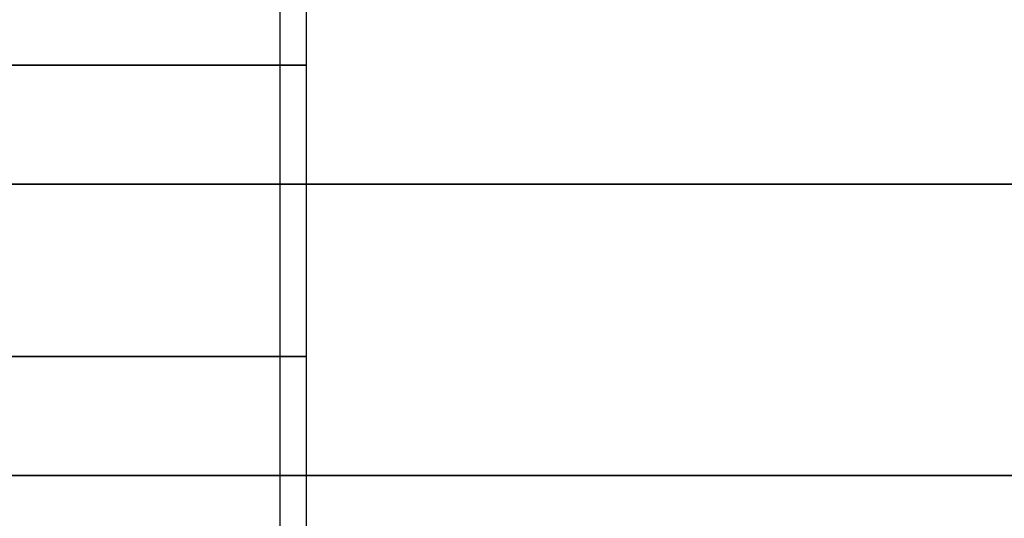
# Model space of a CAD drawing. Header units: millimetres. Extents: x 0 to 322, y -110 to 60.
# Tile 586 of 656: x 286.189 to 288.048, y -91.881 to -90.939. Entities that reach past the tile are written whole.
import ezdxf

# ---------------------------------------------------------------- set-up
doc = ezdxf.new("R2010")
doc.units = ezdxf.units.MM
doc.layers.add('Layer 01', color=18, linetype='Continuous', true_color=0x000000)

msp = doc.modelspace()

# ---------------------------------------------------------------- linework, layer by layer
at = {"layer": 'Layer 01'}
for p, q in [((286.68, -89.25, 24.06), (286.68, -102.6, 24.06)), ((286.68, -89.25, 12.94), (286.68, -102.6, 12.94)), ((286.73, -92.7, 12.94), (286.73, -89.35, 12.94)), ((286.73, -92.7, 24.06), (286.73, -90.45, 24.06))]:
    msp.add_line(p, q, dxfattribs=at)
at = {"layer": 'Layer 01', "extrusion": (0, 1, 0)}
for centre, radius, start, end in [((-285.93, 12.94, -91.025), 0.8, 90, 270), ((-290.5, 18.5, -91.25), 11.25, 270, 90), ((-285.93, 24.06, -91.575), 0.8, 90, 270), ((-290.5, 18.5, -91.8), 11.25, 270, 90)]:
    msp.add_arc(centre, radius, start, end, dxfattribs=at)

doc.saveas('drawing.dxf')
